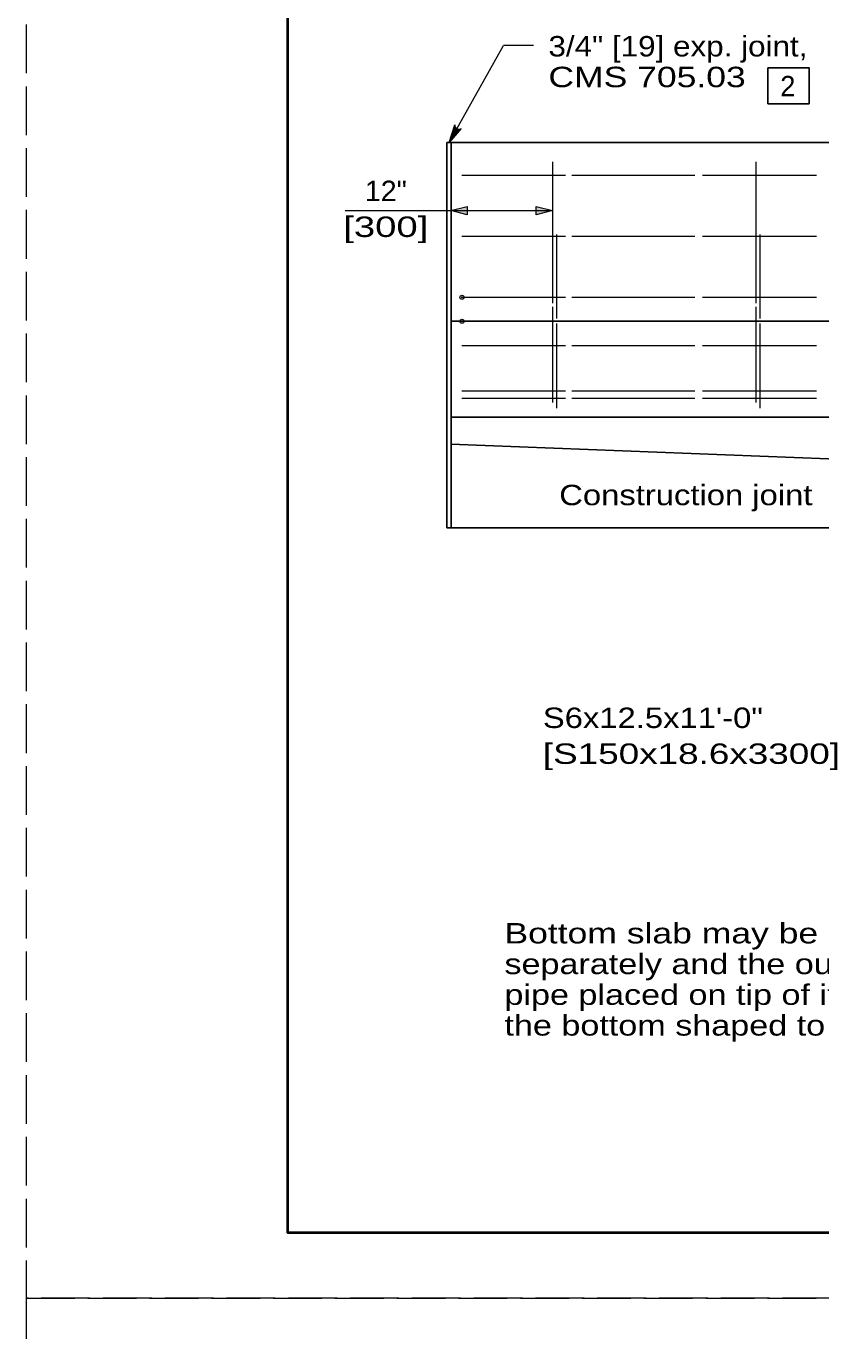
# Model space of a CAD drawing. Extents: x 1083.1 to 1123, y 697.4 to 741.4.
# Drawn here: x 1083.13 to 1089.2, y 719.1 to 729.07 of the extents above; entities that cross this region are included whole.
import ezdxf
from ezdxf.enums import TextEntityAlignment as Align

# ---------------------------------------------------------------- set-up
doc = ezdxf.new("R2010")
doc.units = 0
doc.header["$LTSCALE"] = 0.062
doc.header["$PDMODE"] = 32
doc.header["$PDSIZE"] = 0.031
doc.linetypes.add('LONG_DASHED', pattern=[7.5, 6, -1.5])
doc.layers.add('1', color=7, linetype='Continuous', lineweight=13)

msp = doc.modelspace()

# ---------------------------------------------------------------- hatches: boundary and pattern name
at = {"layer": '1'}
for points in [[(1086.49533, 727.63033), (1086.37042, 727.66158), (1086.49533, 727.69283)], [(1087.02308, 727.69283), (1087.148, 727.66158), (1087.02308, 727.63033)]]:
    msp.add_hatch(color=256, dxfattribs=at).paths.add_polyline_path(points)

# ---------------------------------------------------------------- linework, layer by layer
for p, q in [((1086.35875, 728.182), (1086.77325, 728.92225)), ((1087.00183, 728.92225), (1086.77325, 728.92225)), ((1086.40392, 728.29925), (1086.35875, 728.182)), ((1086.40942, 728.29142), (1086.35875, 728.182)), ((1086.4165, 728.286), (1086.35875, 728.182)), ((1086.43667, 728.28275), (1086.35875, 728.182)), ((1086.42733, 728.2825), (1086.35875, 728.182)), ((1087.148, 728.03392), (1087.148, 726.95475)), ((1088.70033, 728.03392), (1088.70033, 726.95475)), ((1086.4565, 727.93217), (1087.24667, 727.93217)), ((1087.29492, 727.93217), (1088.2355, 727.93217)), ((1088.29492, 727.93217), (1089.165, 727.93217)), ((1085.56533, 727.66158), (1087.148, 727.66158)), ((1087.17942, 727.47933), (1087.17942, 726.8375)), ((1088.73175, 727.47933), (1088.73175, 726.8375)), ((1086.4565, 727.465), (1087.24667, 727.465)), ((1087.29492, 727.465), (1088.2355, 727.465)), ((1088.29492, 727.465), (1089.165, 727.465)), ((1086.4565, 726.99933), (1087.24667, 726.99933)), ((1087.29492, 726.99933), (1088.2355, 726.99933)), ((1088.29492, 726.99933), (1089.165, 726.99933)), ((1087.148, 726.92725), (1087.148, 726.19467)), ((1088.70033, 726.92725), (1088.70033, 726.19467)), ((1087.17942, 726.80017), (1087.17942, 726.1525)), ((1088.73175, 726.80017), (1088.73175, 726.1525)), ((1086.4565, 726.63092), (1087.24667, 726.63092)), ((1087.29492, 726.63092), (1088.2355, 726.63092)), ((1088.29492, 726.63092), (1089.165, 726.63092)), ((1086.4565, 726.285), (1087.24667, 726.285)), ((1087.29492, 726.285), (1088.2355, 726.285)), ((1088.29492, 726.285), (1089.165, 726.285)), ((1086.4565, 726.22992), (1087.24667, 726.22992)), ((1087.29492, 726.22992), (1088.2355, 726.22992)), ((1088.29492, 726.22992), (1089.165, 726.22992))]:
    msp.add_line(p, q, dxfattribs=at)
at = {"layer": '1', "lineweight": 25}
for p, q in [((1086.34158, 728.181), (1102.15567, 728.181)), ((1086.34158, 725.23933), (1086.34158, 728.181)), ((1086.37358, 728.181), (1086.34475, 728.181)), ((1086.37358, 725.23933), (1086.37358, 728.181)), ((1086.37042, 726.81608), (1090.65142, 726.81608)), ((1086.37042, 726.08367), (1099.05267, 726.08367))]:
    msp.add_line(p, q, dxfattribs=at)
at = {"layer": '1', "linetype": 'LONG_DASHED'}
for points in [[(1083.12642, 719.35408), (1117.12642, 719.35408), (1117.12642, 741.35408), (1083.12642, 741.35408)], [(1083.12642, 697.35408), (1117.12642, 697.35408), (1117.12642, 719.35408), (1083.12642, 719.35408)]]:
    msp.add_lwpolyline(points, close=True, dxfattribs=at)
at = {"layer": '1', "lineweight": 25}
for points in [[(1116.62642, 719.85408), (1085.12642, 719.85408), (1085.12642, 740.85408)], [(1086.37042, 725.87725), (1090.30608, 725.7235), (1093.02983, 725.7235)], [(1090.30608, 725.23933), (1086.37042, 725.23933), (1086.34158, 725.23933)]]:
    msp.add_lwpolyline(points, dxfattribs=at)
at = {"layer": '1', "lineweight": 40}
msp.add_lwpolyline([(1085.12642, 740.85408), (1116.62642, 740.85408), (1116.62642, 719.85408), (1085.12642, 719.85408)], close=True, dxfattribs=at)
at = {"layer": '1', "lineweight": 25}
msp.add_lwpolyline([(1088.79442, 728.75317), (1088.79442, 728.47767), (1089.10875, 728.47767), (1089.10875, 728.75317)], close=True, dxfattribs=at)
at = {"layer": '1'}
msp.add_lwpolyline([(1086.4495, 728.28883), (1086.35875, 728.182), (1086.40142, 728.31558)], dxfattribs=at)
for points in [[(1086.49533, 727.63033), (1086.37042, 727.66158), (1086.49533, 727.69283)], [(1087.02308, 727.69283), (1087.148, 727.66158), (1087.02308, 727.63033)]]:
    msp.add_lwpolyline(points, close=True, dxfattribs=at)
msp.add_ellipse((1086.43084, 728.31196), major_axis=(-0.0271, 0.01205), ratio=0.999895, start_param=0.2975606, end_param=2.6681737, dxfattribs=at)
for p in [(1086.4565, 726.99933), (1086.4565, 726.81608)]:
    msp.add_point(p, dxfattribs=at)

# ---------------------------------------------------------------- texts
for s, width, p in [('3/4" [19] exp. joint,', 1.15, (1087.11692, 728.83883)), ('CMS 705.03', 1.3, (1087.11692, 728.60417)), ('Construction joint', 1.2, (1087.19967, 725.41108)), ('S6x12.5x11\'-0"', 1.2, (1087.07433, 723.70917)), ('[S150x18.6x3300]', 1.35, (1087.07433, 723.43517)), ('Bottom slab may be precast', 1.3, (1086.781, 722.06383)), ('separately and the outlet', 1.25, (1086.781, 721.82917)), ('pipe placed on tip of it with', 1.25, (1086.781, 721.5945)), ('the bottom shaped to drain.', 1.25, (1086.781, 721.35983))]:
    msp.add_text(s, height=0.156, dxfattribs=dict(at, width=width)).set_placement(p)
msp.add_text('2', height=0.156, dxfattribs=at).set_placement((1088.88767, 728.53408))
for s, width, p in [('12"', 1.05, (1085.8745, 727.73392)), ('[300]', 1.4, (1085.8745, 727.45992))]:
    msp.add_text(s, height=0.156, dxfattribs=dict(at, width=width)).set_placement(p, align=Align.CENTER)

doc.saveas('drawing.dxf')
